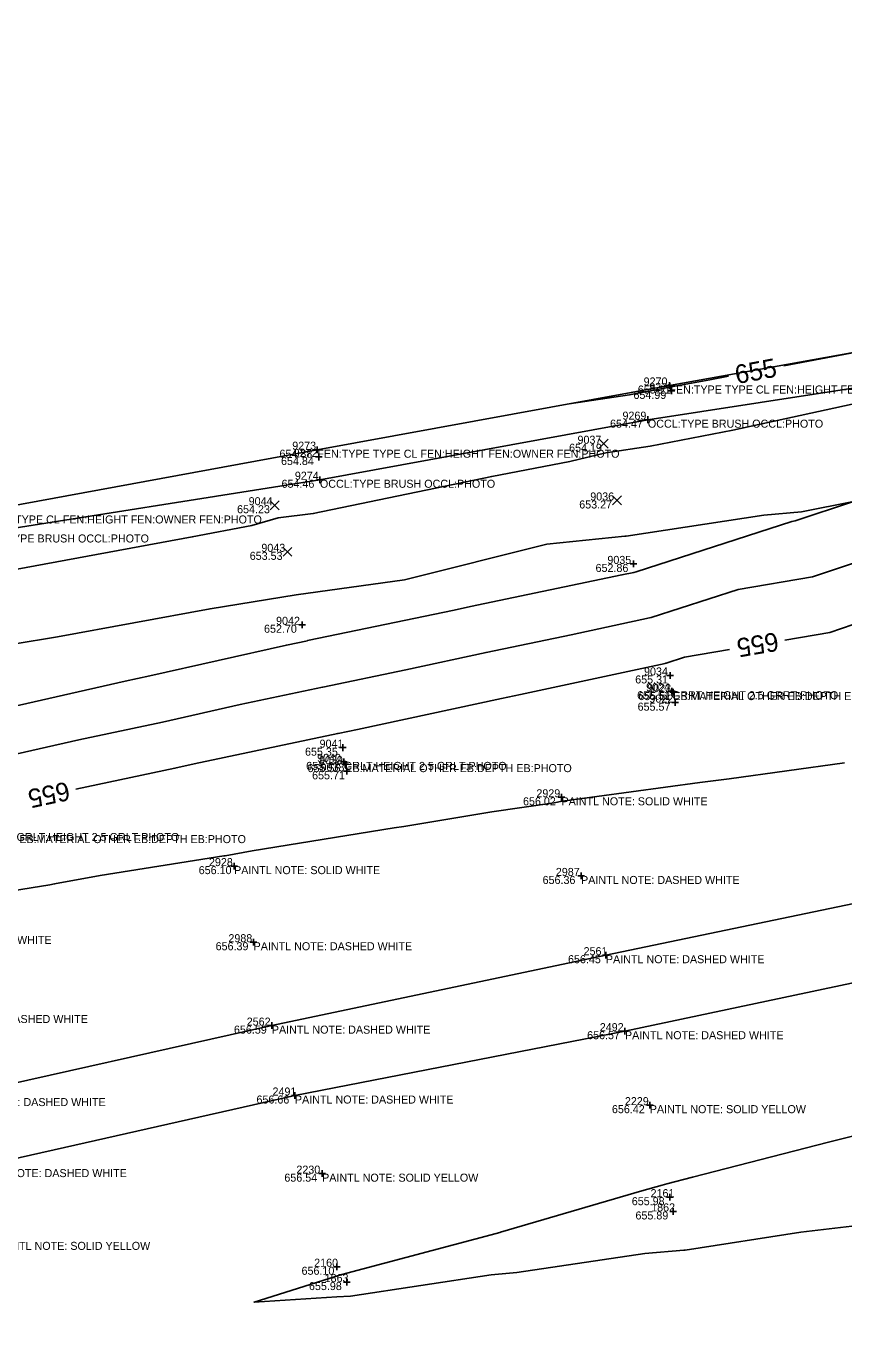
# Model space of a CAD drawing. Extents: x 2129350 to 2137777, y 657588 to 659885.
# Drawn here: x 2135928 to 2136050.4, y 659470.3 to 659665.1 of the extents above; entities that cross this region are included whole.
import ezdxf

# ---------------------------------------------------------------- set-up
doc = ezdxf.new("R2010")
doc.units = 0
for name, color, linetype in [('DT_X_Contour_Major', 7, 'Continuous'), ('DT_X_Contour_Minor', 7, 'Continuous'), ('DT_X_TIN_Hull', 7, 'Continuous'), ('PV_X_COP', 7, 'Continuous'), ('SV_X_Occupation_Line', 7, 'Continuous'), ('SV_X_Random_Point', 7, 'Continuous'), ('SV_X_Shot_Marker', 7, 'Continuous'), ('SV_X_Text_Comment', 7, 'Continuous'), ('SV_X_Text_Elevation', 7, 'Continuous'), ('SV_X_Text_Name', 7, 'Continuous')]:
    doc.layers.add(name, color=color, linetype=linetype)

msp = doc.modelspace()

# ---------------------------------------------------------------- linework, layer by layer
at = {"layer": 'DT_X_Contour_Major'}
for points in [[(2136041.39, 659614.33), (2136056.94, 659617.25)], [(2136009.27, 659608.65), (2136018.32, 659610), (2136024.82, 659611.21), (2136030.32, 659612.24), (2136033.13, 659612.77)], [(2136041.56, 659573.31), (2136048.26, 659574.45), (2136051.77, 659575.62), (2136072.67, 659579.27), (2136073.37, 659579.5), (2136075.91, 659579.95), (2136080.23, 659580.53), (2136100.43, 659584.78), (2136104.46, 659585.32), (2136123.72, 659589.37), (2136128.26, 659590.38), (2136139.55, 659592.92)], [(2135935.5, 659551.02), (2135950.31, 659554.15), (2135953.2, 659554.81), (2135974.66, 659559.35), (2135974.72, 659559.36), (2135977.64, 659559.97), (2135999.17, 659564.59), (2136002.02, 659565.19), (2136023.62, 659569.83), (2136023.67, 659569.84), (2136023.79, 659569.86), (2136026.54, 659570.75), (2136033.28, 659571.9)]]:
    msp.add_lwpolyline(points, dxfattribs=at)
at = {"layer": 'DT_X_Contour_Minor'}
for points in [[(2135921.51, 659582.97), (2135952.9, 659588.75), (2135961.8, 659590.47), (2135965.76, 659591.58), (2135971, 659592.24), (2135997.71, 659597.78), (2136009.39, 659600.02), (2136014.77, 659601.33), (2136021.4, 659602.32), (2136033.76, 659604.69), (2136060.55, 659610.53), (2136065.19, 659611.41), (2136068.05, 659611.92), (2136109, 659618.36), (2136116.68, 659619.72), (2136118.08, 659619.98), (2136125.66, 659621.35), (2136160.24, 659626.15), (2136168.51, 659626.79)], [(2135919.43, 659571.61), (2135932.75, 659573.82), (2135955.58, 659578.01), (2135968.44, 659580.1), (2135984.63, 659582.34), (2136005.95, 659587.64), (2136017.6, 659588.83), (2136017.83, 659588.85), (2136038.39, 659591.99), (2136044.05, 659592.5), (2136051.82, 659594.04), (2136043.09, 659591.13), (2136042.59, 659591.05), (2136019.31, 659583.5), (2136019.31, 659583.5), (2136018.94, 659583.42), (2136017.18, 659583.05), (2135994.54, 659578.33), (2135992.06, 659577.8), (2135970.13, 659573.23), (2135970.12, 659573.22), (2135966.98, 659572.56), (2135946.55, 659567.95), (2135942.88, 659567.17), (2135922.17, 659562.51)], [(2135924.02, 659555.72), (2135935.92, 659558.4), (2135948.43, 659561.05), (2135960.09, 659563.68), (2135972.39, 659566.29), (2135972.43, 659566.29), (2135984.85, 659568.88), (2135996.85, 659571.46), (2136009.6, 659574.12), (2136021.28, 659576.63), (2136021.49, 659576.67), (2136021.55, 659576.68), (2136034.57, 659580.9), (2136045.67, 659582.79), (2136059.72, 659587.46)], [(2135915.72, 659534.17), (2135931.6, 659536.74), (2135932.3, 659536.85), (2135939.13, 659538.1), (2135957.63, 659541.04), (2135957.83, 659541.07), (2135961.86, 659541.79), (2135983.13, 659545.25), (2135983.13, 659545.25), (2135984.55, 659545.44), (2135997.71, 659547.62), (2136007.05, 659548.99), (2136008.24, 659549.21), (2136008.29, 659549.21), (2136008.3, 659549.22), (2136028.85, 659552.04), (2136033.23, 659552.59), (2136050.47, 659554.94)], [(2136051.55, 659485.69), (2136043.92, 659484.78), (2136026.64, 659482.12), (2136026.54, 659482.11), (2136026.44, 659482.1), (2136020.62, 659481.6), (2136001.47, 659478.78), (2135997.6, 659478.42), (2135976.59, 659475.24), (2135974.52, 659475.1), (2135962.16, 659474.34), (2135975.29, 659478.47), (2135998.34, 659484.59), (2135998.92, 659484.76), (2135999, 659484.78), (2136020.15, 659490.95), (2136023.18, 659491.82), (2136023.89, 659492.02), (2136027.72, 659493), (2136048.07, 659498.23), (2136054.08, 659499.76)]]:
    msp.add_lwpolyline(points, dxfattribs=at)
at = {"layer": 'DT_X_TIN_Hull'}
msp.add_lwpolyline([(2136327.06, 659665.12), (2136264.41, 659654.41), (2136169.64, 659637.49), (2136115.68, 659627.84), (2136075.39, 659620.57), (2136024.28, 659611.38), (2135971.61, 659601.78), (2135918.11, 659591.95), (2135868.49, 659582.14), (2135819.81, 659572.33), (2135778.89, 659563.26), (2135715.95, 659549.39), (2135667.57, 659537.61), (2135573.71, 659515.46), (2135530.59, 659503.78), (2135475.39, 659489.05)], dxfattribs=at)
at = {"layer": 'PV_X_COP'}
for points in [[(2136359.31, 659593.78), (2136309.46, 659585.92), (2136260.53, 659576.04), (2136210.8, 659566.61), (2136161.75, 659556.71), (2136112.4, 659546.93), (2136063.85, 659536.42), (2136014.78, 659526.2), (2135964.81, 659515.67), (2135916.24, 659504.84), (2135868.06, 659494.99), (2135818.67, 659484.5), (2135769.77, 659472.6), (2135720.59, 659462.09), (2135672.33, 659449.82), (2135623.94, 659437.59), (2135576.14, 659425.09), (2135527.35, 659412.34), (2135478.99, 659399.05)], [(2135482.21, 659388.12), (2135530.34, 659401.09), (2135578.79, 659413.34), (2135627.11, 659426.23), (2135675.26, 659438.52), (2135724.21, 659450.12), (2135773.35, 659461.44), (2135822.03, 659472.55), (2135870.37, 659483.68), (2135919.4, 659494.22), (2135968.26, 659505.22), (2136017.63, 659514.84), (2136066.84, 659525.26), (2136115.91, 659535.55), (2136164.93, 659545.45), (2136213.86, 659555.95), (2136262.67, 659564.74), (2136312.74, 659573.59)]]:
    msp.add_lwpolyline(points, dxfattribs=at)
at = {"layer": 'SV_X_Occupation_Line'}
msp.add_lwpolyline([(2136327.74, 659661.3), (2136269.81, 659650.91), (2136220.39, 659644.98), (2136170.3, 659635.97), (2136115.65, 659626.94), (2136073.74, 659616.81), (2136070.83, 659613.91), (2136021.06, 659606.27), (2135972, 659597.29), (2135920.21, 659589.11), (2135869.35, 659580.39), (2135820.1, 659570.83), (2135779.9, 659557.12), (2135723.78, 659542.42), (2135667.26, 659534.09), (2135623.04, 659524.52), (2135575.49, 659512.31), (2135534.55, 659493.1), (2135521.13, 659478.54), (2135484.79, 659487.2)], dxfattribs=at)
at = {"layer": 'SV_X_Random_Point'}
for p, q in [((2136013.79, 659602), (2136015.12, 659603.34)), ((2136013.79, 659603.34), (2136015.12, 659602)), ((2135964.58, 659592.81), (2135965.91, 659594.14)), ((2135964.58, 659594.14), (2135965.91, 659592.81)), ((2136015.77, 659593.53), (2136017.1, 659594.86)), ((2136015.77, 659594.86), (2136017.1, 659593.53)), ((2135966.49, 659585.84), (2135967.82, 659587.17)), ((2135966.49, 659587.17), (2135967.82, 659585.84))]:
    msp.add_line(p, q, dxfattribs=at)
at = {"layer": 'SV_X_Shot_Marker'}
for p, q in [((2136024.28, 659611.88), (2136024.28, 659610.88)), ((2136023.78, 659611.38), (2136024.78, 659611.38)), ((2136024.07, 659610.57), (2136025.07, 659610.57)), ((2136024.28, 659611.38), (2136024.28, 659611.38)), ((2136024.57, 659611.07), (2136024.57, 659610.07)), ((2136024.57, 659610.57), (2136024.57, 659610.57)), ((2136020.56, 659606.27), (2136021.56, 659606.27)), ((2136021.06, 659606.77), (2136021.06, 659605.77)), ((2136021.06, 659606.27), (2136021.06, 659606.27)), ((2135971.11, 659601.78), (2135972.11, 659601.78)), ((2135971.61, 659602.28), (2135971.61, 659601.28)), ((2135971.61, 659601.78), (2135971.61, 659601.78)), ((2135971.32, 659600.69), (2135972.32, 659600.69)), ((2135971.82, 659601.19), (2135971.82, 659600.19)), ((2135971.82, 659600.69), (2135971.82, 659600.69)), ((2135971.5, 659597.29), (2135972.5, 659597.29)), ((2135972, 659597.79), (2135972, 659596.79)), ((2135972, 659597.29), (2135972, 659597.29)), ((2136018.42, 659584.7), (2136019.42, 659584.7)), ((2136018.92, 659585.2), (2136018.92, 659584.2)), ((2136018.92, 659584.7), (2136018.92, 659584.7)), ((2135968.85, 659575.6), (2135969.85, 659575.6)), ((2135969.35, 659576.1), (2135969.35, 659575.1)), ((2135969.35, 659575.6), (2135969.35, 659575.6)), ((2136023.89, 659568.03), (2136024.89, 659568.03)), ((2136024.39, 659568.53), (2136024.39, 659567.53)), ((2136024.39, 659568.03), (2136024.39, 659568.03)), ((2136024.16, 659565.67), (2136025.16, 659565.67)), ((2136024.34, 659565.54), (2136025.34, 659565.54)), ((2136024.66, 659566.17), (2136024.66, 659565.17)), ((2136024.66, 659565.67), (2136024.66, 659565.67)), ((2136024.84, 659566.04), (2136024.84, 659565.04)), ((2136024.84, 659565.54), (2136024.84, 659565.54)), ((2136024.66, 659563.96), (2136025.66, 659563.96)), ((2136025.16, 659564.46), (2136025.16, 659563.46)), ((2136025.16, 659563.96), (2136025.16, 659563.96)), ((2135974.93, 659557.23), (2135975.93, 659557.23)), ((2135975.43, 659557.73), (2135975.43, 659556.73)), ((2135975.43, 659557.23), (2135975.43, 659557.23)), ((2135975.09, 659555.1), (2135976.09, 659555.1)), ((2135975.59, 659555.6), (2135975.59, 659554.6)), ((2135975.59, 659555.1), (2135975.59, 659555.1)), ((2135975.79, 659555.27), (2135975.79, 659554.27)), ((2135975.29, 659554.77), (2135976.29, 659554.77)), ((2135975.52, 659553.7), (2135976.52, 659553.7)), ((2135975.79, 659554.77), (2135975.79, 659554.77)), ((2135976.02, 659554.2), (2135976.02, 659553.2)), ((2135976.02, 659553.7), (2135976.02, 659553.7)), ((2136007.64, 659549.81), (2136008.64, 659549.81)), ((2136008.14, 659550.31), (2136008.14, 659549.31)), ((2136008.14, 659549.81), (2136008.14, 659549.81)), ((2135958.66, 659539.52), (2135959.66, 659539.52)), ((2135959.16, 659540.02), (2135959.16, 659539.02)), ((2135959.16, 659539.52), (2135959.16, 659539.52)), ((2136010.56, 659538.05), (2136011.56, 659538.05)), ((2136011.06, 659538.55), (2136011.06, 659537.55)), ((2136011.06, 659538.05), (2136011.06, 659538.05)), ((2135961.58, 659528.14), (2135962.58, 659528.14)), ((2135962.08, 659528.64), (2135962.08, 659527.64)), ((2135962.08, 659528.14), (2135962.08, 659528.14)), ((2136014.28, 659526.2), (2136015.28, 659526.2)), ((2136014.78, 659526.7), (2136014.78, 659525.7)), ((2136014.78, 659526.2), (2136014.78, 659526.2)), ((2135964.81, 659516.17), (2135964.81, 659515.17)), ((2135964.31, 659515.67), (2135965.31, 659515.67)), ((2135964.81, 659515.67), (2135964.81, 659515.67)), ((2136017.13, 659514.84), (2136018.13, 659514.84)), ((2136017.63, 659515.34), (2136017.63, 659514.34)), ((2136017.63, 659514.84), (2136017.63, 659514.84)), ((2135967.76, 659505.22), (2135968.76, 659505.22)), ((2135968.26, 659505.72), (2135968.26, 659504.72)), ((2135968.26, 659505.22), (2135968.26, 659505.22)), ((2136020.84, 659503.78), (2136021.84, 659503.78)), ((2136021.34, 659504.28), (2136021.34, 659503.28)), ((2136021.34, 659503.78), (2136021.34, 659503.78)), ((2135971.83, 659493.54), (2135972.83, 659493.54)), ((2135972.33, 659494.04), (2135972.33, 659493.04)), ((2135972.33, 659493.54), (2135972.33, 659493.54)), ((2136023.82, 659490.02), (2136024.82, 659490.02)), ((2136024.32, 659490.52), (2136024.32, 659489.52)), ((2136024.32, 659490.02), (2136024.32, 659490.02)), ((2136024.35, 659487.89), (2136025.35, 659487.89)), ((2136024.85, 659488.39), (2136024.85, 659487.39)), ((2136024.85, 659487.89), (2136024.85, 659487.89)), ((2135974.04, 659479.62), (2135975.04, 659479.62)), ((2135974.54, 659480.12), (2135974.54, 659479.12)), ((2135974.54, 659479.62), (2135974.54, 659479.62)), ((2135975.52, 659477.33), (2135976.52, 659477.33)), ((2135976.02, 659477.83), (2135976.02, 659476.83)), ((2135976.02, 659477.33), (2135976.02, 659477.33))]:
    msp.add_line(p, q, dxfattribs=at)

# ---------------------------------------------------------------- texts
at = {"layer": 'DT_X_Contour_Major'}
for rotation, p in [(10.6628, (2136034.37, 659611.58)), (189.6522, (2136040.34, 659574.52)), (192.1055, (2135934.24, 659552.19))]:
    msp.add_text('655', height=2.8, rotation=rotation, dxfattribs=at).set_placement(p)
at = {"layer": 'SV_X_Text_Comment'}
for s, p in [('FEN:TYPE TYPE CL FEN:HEIGHT FEN:OWNER FEN:PHOTO', (2136024.28, 659610.18)), ('OCCL:TYPE BRUSH OCCL:PHOTO', (2136021.06, 659605.07)), ('FEN:TYPE TYPE CL FEN:HEIGHT FEN:OWNER FEN:PHOTO', (2135971.61, 659600.58)), ('OCCL:TYPE BRUSH OCCL:PHOTO', (2135972, 659596.09)), ('FEN:TYPE TYPE CL FEN:HEIGHT FEN:OWNER FEN:PHOTO', (2135918.11, 659590.75)), ('OCCL:TYPE BRUSH OCCL:PHOTO', (2135920.21, 659587.91)), ('GRRT:HEIGHT 2.5 GRRT:PHOTO', (2136024.66, 659564.47)), ('EB:MATERIAL OTHER EB:DEPTH EB:PHOTO', (2136024.84, 659564.34)), ('GRLT:HEIGHT 2.5 GRLT:PHOTO', (2135975.59, 659553.9)), ('EB:MATERIAL OTHER EB:DEPTH EB:PHOTO', (2135975.79, 659553.57)), ('PAINTL NOTE: SOLID WHITE', (2136008.14, 659548.61)), ('GRLT:HEIGHT 2.5 GRLT:PHOTO', (2135926.62, 659543.27)), ('EB:MATERIAL OTHER EB:DEPTH EB:PHOTO', (2135927.05, 659542.96)), ('PAINTL NOTE: SOLID WHITE', (2135959.16, 659538.32)), ('PAINTL NOTE: DASHED WHITE', (2136011.06, 659536.85)), ('PAINTL NOTE: SOLID WHITE', (2135910.02, 659527.89)), ('PAINTL NOTE: DASHED WHITE', (2135962.08, 659526.94)), ('PAINTL NOTE: DASHED WHITE', (2136014.78, 659525)), ('PAINTL NOTE: DASHED WHITE', (2135913.57, 659516.06)), ('PAINTL NOTE: DASHED WHITE', (2135964.81, 659514.47)), ('PAINTL NOTE: DASHED WHITE', (2136017.63, 659513.64)), ('PAINTL NOTE: DASHED WHITE', (2135916.24, 659503.64)), ('PAINTL NOTE: DASHED WHITE', (2135968.26, 659504.02)), ('PAINTL NOTE: SOLID YELLOW', (2136021.34, 659502.58)), ('PAINTL NOTE: DASHED WHITE', (2135919.4, 659493.02)), ('PAINTL NOTE: SOLID YELLOW', (2135972.33, 659492.34)), ('PAINTL NOTE: SOLID YELLOW', (2135923.25, 659482.14))]:
    msp.add_text(s, height=1.2, dxfattribs=at).set_placement(p)
at = {"layer": 'SV_X_Text_Elevation'}
for s, p in [('654.99', (2136018.9, 659609.37)), ('655.11', (2136019.55, 659610.18)), ('654.47', (2136015.4, 659605.07)), ('654.88', (2135965.95, 659600.58)), ('654.19', (2136009.27, 659601.47)), ('654.84', (2135966.18, 659599.49)), ('654.46', (2135966.26, 659596.09)), ('653.27', (2136010.79, 659592.99)), ('654.23', (2135959.61, 659592.28)), ('653.53', (2135961.5, 659585.31)), ('652.86', (2136013.23, 659583.5)), ('652.70', (2135963.64, 659574.41)), ('655.31', (2136019.16, 659566.83)), ('655.51', (2136019.45, 659564.47)), ('655.51', (2136019.63, 659564.34)), ('655.57', (2136019.52, 659562.76)), ('655.35', (2135969.77, 659556.03)), ('655.47', (2135969.94, 659553.9)), ('655.55', (2135970.15, 659553.57)), ('655.71', (2135970.83, 659552.5)), ('656.02', (2136002.38, 659548.61)), ('656.10', (2135953.87, 659538.32)), ('656.36', (2136005.31, 659536.85)), ('656.39', (2135956.4, 659526.94)), ('656.45', (2136009.11, 659525)), ('656.59', (2135959.14, 659514.47)), ('656.57', (2136011.97, 659513.64)), ('656.66', (2135962.51, 659504.02)), ('656.42', (2136015.68, 659502.58)), ('656.54', (2135966.68, 659492.34)), ('655.98', (2136018.65, 659488.82)), ('655.89', (2136019.2, 659486.69)), ('656.10', (2135969.25, 659478.42)), ('655.98', (2135970.36, 659476.13))]:
    msp.add_text(s, height=1.2, dxfattribs=at).set_placement(p)
at = {"layer": 'SV_X_Text_Name'}
for s, p in [('9270', (2136020.42, 659611.38)), ('9271', (2136021.26, 659610.57)), ('9269', (2136017.26, 659606.27)), ('9037', (2136010.53, 659602.67)), ('9273', (2135967.86, 659601.78)), ('9272', (2135968.08, 659600.69)), ('9274', (2135968.25, 659597.29)), ('9044', (2135961.34, 659593.48)), ('9036', (2136012.44, 659594.19)), ('9043', (2135963.24, 659586.51)), ('9035', (2136015, 659584.7)), ('9042', (2135965.44, 659575.6)), ('9034', (2136020.48, 659568.03)), ('9024', (2136020.79, 659565.67)), ('9023', (2136020.95, 659565.54)), ('9022', (2136021.29, 659563.96)), ('9041', (2135971.95, 659557.23)), ('9040', (2135971.58, 659555.1)), ('9039', (2135971.86, 659554.77)), ('9038', (2135972.09, 659553.7)), ('2929', (2136004.38, 659549.81)), ('2928', (2135955.4, 659539.52)), ('2987', (2136007.29, 659538.05)), ('2988', (2135958.31, 659528.14)), ('2561', (2136011.44, 659526.2)), ('2562', (2135961.05, 659515.67)), ('2492', (2136013.86, 659514.84)), ('2491', (2135964.91, 659505.22)), ('2229', (2136017.62, 659503.78)), ('2230', (2135968.48, 659493.54)), ('2161', (2136021.46, 659490.02)), ('1862', (2136021.55, 659487.89)), ('2160', (2135971.14, 659479.62)), ('1863', (2135972.71, 659477.33))]:
    msp.add_text(s, height=1.2, dxfattribs=at).set_placement(p)

doc.saveas('drawing.dxf')
